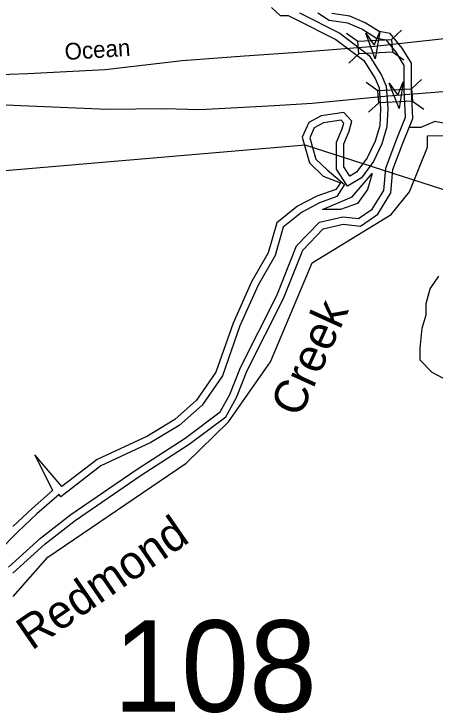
# Model space of a CAD drawing. Extents: x 2104537 to 2336408, y 34176 to 229611.
# Drawn here: x 2309814 to 2311705, y 174977 to 178114 of the extents above; entities that cross this region are included whole.
import ezdxf

# ---------------------------------------------------------------- set-up
doc = ezdxf.new("R2010")
doc.units = 0
for name, color, linetype in [('Exist Boundary Land Use US Army Corps of Engineers', 7, 'Continuous'), ('Exist Hydrographic Buffer Line', 7, 'Continuous'), ('Exist Hydrographic Creek Double Shore', 7, 'Continuous'), ('Exist Hydrographic Creek Single Shore', 7, 'Continuous'), ('Exist Hydrographic River Shore Label', 7, 'Continuous'), ('Exist Road Primary US Divided Attributed', 7, 'Continuous'), ('Exist Road Primary US Label', 7, 'Continuous'), ('Exist Road Primary US Structure Standard Bridge CELL', 7, 'Continuous'), ('Exist Road Secondary Structure Standard Bridge Attributed CELL', 7, 'Continuous'), ('Exist Road Secondary Structure Standard Bridge Number Label', 7, 'Continuous'), ('Exist Utilities Electrical Transmission Line', 7, 'Continuous')]:
    doc.layers.add(name, color=color, linetype=linetype)

msp = doc.modelspace()

# ---------------------------------------------------------------- linework, layer by layer
at = {"layer": 'Exist Boundary Land Use US Army Corps of Engineers'}
msp.add_lwpolyline([(2309810.8, 175500.2), (2309966.7, 175677), (2310587.6, 176098.7), (2310776.8, 176283.3), (2310965.7, 176553.4), (2311152.5, 176997.2), (2311508.7, 177214.8), (2311590.7, 177316.5), (2311671.7, 177516.6), (2311670.7, 177567.4), (2312038.5, 177568.6)], dxfattribs=at)
at = {"layer": 'Exist Hydrographic Buffer Line'}
for points in [[(2311095.8, 178118.8), (2311277.3, 178028), (2311409.6, 177927.1), (2311464.8, 177839.4), (2311485.9, 177790.1), (2311492.4, 177690.3), (2311489.2, 177606.9), (2311466.4, 177531.8), (2311428.2, 177452.3), (2311374.9, 177378.9), (2311312.1, 177341.2), (2311262.8, 177417.8), (2311262.8, 177538.5), (2311288.4, 177599.1), (2311295, 177624.2), (2311283.3, 177637), (2311204.6, 177625.4), (2311162.9, 177603.5), (2311142.7, 177559), (2311169.8, 177462.9), (2311221.2, 177414), (2311297.9, 177348.4), (2311263.6, 177294.8), (2311186.4, 177266), (2311105.1, 177223.9), (2311023.3, 177157.9), (2310986.4, 177029.9), (2310910.7, 176896.7), (2310828.5, 176714.5), (2310750, 176491), (2310658.8, 176358.8), (2310555.3, 176267.8), (2310429, 176190.7), (2310204.2, 176087.1), (2310024.5, 175948), (2310016.7, 175957.2), (2309917, 175870.3), (2309831.4, 175790.6), (2309741.6, 175700.7)], [(2309789, 175631.8), (2309933.6, 175761.8), (2310069.4, 175867.5), (2310362.6, 176068.1), (2310582.6, 176210.9), (2310739.9, 176328.3), (2310783.1, 176406.6), (2310830.6, 176528.4), (2310994.5, 176850.5), (2311082.8, 177072.9), (2311186.4, 177179.9), (2311290.8, 177204.2), (2311361.6, 177196.1), (2311423.4, 177238.9), (2311475.2, 177321.8), (2311483.8, 177422.8), (2311530.3, 177546.7), (2311572.4, 177650.8), (2311566.8, 177775.6), (2311566.8, 177883.5), (2311531, 177942.3), (2311486.5, 177996.7), (2311441.7, 178004.6), (2311375.7, 178045.4), (2311313.3, 178072.6), (2311230.2, 178084.9), (2311179, 178117.8)]]:
    msp.add_lwpolyline(points, dxfattribs=at)
msp.add_lwpolyline([(2311199.5, 177236.6), (2311333.6, 177293.3), (2311387.3, 177355.9), (2311423, 177397.6), (2311402.2, 177326.1), (2311357.5, 177263.4), (2311280, 177236.6)], close=True, dxfattribs=at)
at = {"layer": 'Exist Hydrographic Creek Double Shore'}
for points in [[(2310970.8, 178143.2), (2311009.6, 178107.4), (2311045.3, 178107.4), (2311081.1, 178089.5)], [(2309808.6, 175605.4), (2309954.7, 175736.6), (2310088.8, 175841), (2310380.8, 176040.8), (2310601.3, 176183.9), (2310765.2, 176306.2), (2310812.9, 176392.7), (2310860.6, 176514.9), (2311024.5, 176837), (2311110.9, 177054.7), (2311203.3, 177150.1), (2311292.7, 177171), (2311370.1, 177162.1), (2311447.6, 177215.7), (2311507.2, 177311.2), (2311516.2, 177415.5), (2311560.8, 177534.8), (2311605.5, 177645.2), (2311599.6, 177776.4), (2311599.6, 177892.7), (2311557.9, 177961.3), (2311504.2, 178026.9), (2311453.6, 178035.8), (2311391, 178074.6), (2311322.5, 178104.4), (2311242, 178116.3)], [(2311081.1, 178089.5), (2311259.9, 178000), (2311385, 177904.6), (2311435.7, 177824.1), (2311453.6, 177782.3), (2311459.5, 177689.9), (2311456.6, 177612.3), (2311435.7, 177543.8), (2311399.9, 177469.2), (2311352.3, 177403.6), (2311322.5, 177385.7), (2311295.6, 177427.5), (2311295.6, 177531.8), (2311319.5, 177588.5), (2311331.4, 177633.2), (2311295.6, 177672), (2311194.3, 177657.1), (2311137.7, 177627.3), (2311107.9, 177561.7), (2311140.7, 177445.4), (2311203.3, 177385.7), (2311280.7, 177355.9), (2311259.9, 177326.1), (2311173.5, 177296.2), (2311087, 177251.5), (2310994.7, 177177), (2310955.9, 177042.8), (2310881.4, 176911.6), (2310798, 176726.7), (2310720.5, 176506), (2310634.1, 176380.8), (2310535.8, 176294.3), (2310413.6, 176219.7), (2310187.1, 176115.3), (2310029.2, 175993.1), (2309907, 176136.2), (2309987.4, 175975.2), (2309895.1, 175894.7), (2309808.6, 175814.2)]]:
    msp.add_lwpolyline(points, dxfattribs=at)
at = {"layer": 'Exist Hydrographic Creek Single Shore'}
for points in [[(2311763.5, 177619.8), (2311703.9, 177631.7), (2311641.3, 177604.9), (2311590.6, 177604.9)], [(2311793.3, 176450.8), (2311692, 176504.5), (2311638.3, 176561.2), (2311638.3, 176614.8), (2311647.3, 176704.3), (2311665.1, 176763.9), (2311665.1, 176814.6), (2311683, 176880.2), (2311721.8, 176936.9)]]:
    msp.add_lwpolyline(points, dxfattribs=at)
at = {"layer": 'Exist Road Primary US Divided Attributed'}
for points in [[(2312835.8, 177929.6), (2312665.5, 177980), (2312509.2, 178008.9), (2312364.9, 178028), (2312238, 178035), (2312088.5, 178033.2), (2311881.1, 178017.6), (2311434.2, 177968.7)], [(2311434.2, 177968.7), (2311110.9, 177943.4), (2310849.4, 177924.5), (2310569.5, 177903.7), (2310222.9, 177862.8), (2309875.7, 177845), (2309544.9, 177833), (2309372.1, 177836), (2308910.2, 177858.4), (2308015.4, 177923.2), (2307660.7, 177938.9), (2307299.2, 177938.9), (2307028, 177928.4), (2306796.5, 177911.3), (2306401.9, 177871.3)], [(2306466.9, 177783.3), (2306739.3, 177803.2), (2306943.5, 177821.1), (2307116.3, 177830), (2307424.3, 177848.4), (2307664.2, 177845), (2307973.7, 177829.3), (2308783.6, 177770.4), (2309395.9, 177724.2), (2309844.4, 177703.3), (2310233.3, 177686.9), (2310487.8, 177689.7), (2310649, 177685.4), (2310984.2, 177703.3), (2311152.6, 177713.7), (2311495.3, 177746.5)], [(2311495.3, 177746.5), (2311931.8, 177780.8), (2312170.2, 177791.3)]]:
    msp.add_lwpolyline(points, dxfattribs=at)
at = {"layer": 'Exist Road Primary US Structure Standard Bridge CELL'}
for p, q in [((2311306.9, 178028.3), (2311358.7, 177991.8)), ((2311509.5, 177999.3), (2311555.1, 178040.7)), ((2311317.5, 177894), (2311363.1, 177935.5)), ((2311513.9, 177944.2), (2311565.6, 177907.7)), ((2311396.3, 177807.6), (2311448.1, 177771.1)), ((2311598.9, 177778.6), (2311644.5, 177820)), ((2311406.9, 177673.3), (2311452.5, 177714.8)), ((2311603.3, 177723.5), (2311655, 177687))]:
    msp.add_line(p, q, dxfattribs=at)
for points in [[(2311358.7, 177991.8), (2311509.5, 177999.5), (2311513.9, 177943.2), (2311363.1, 177935.5)], [(2311448.1, 177771.1), (2311598.9, 177778.8), (2311603.3, 177722.5), (2311452.5, 177714.8)]]:
    msp.add_lwpolyline(points, close=True, dxfattribs=at)
at = {"layer": 'Exist Road Secondary Structure Standard Bridge Attributed CELL'}
for points in [[(2311457.4, 178033.2), (2311436.9, 177913), (2311394.5, 178027.3), (2311431.2, 177973.7)], [(2311562.3, 177810.3), (2311544.2, 177689.7), (2311499.6, 177803.2), (2311537.3, 177750.3)]]:
    msp.add_lwpolyline(points, close=True, dxfattribs=at)
at = {"layer": 'Exist Utilities Electrical Transmission Line'}
msp.add_lwpolyline([(2314794.1, 176492.6), (2313629.2, 176461.9), (2313568.7, 176471.7), (2312517.4, 177077.1), (2311122.4, 177525.4), (2307166.7, 177187), (2306594.7, 177130.3), (2306255.8, 177100.8), (2305919, 177071.4), (2305848.8, 177070.9), (2305772.1, 177076.4)], dxfattribs=at)

# ---------------------------------------------------------------- texts
at = {"layer": 'Exist Hydrographic River Shore Label'}
for s, rotation, p in [('Creek', 65.5453, (2311097.6, 176298.2)), ('Redmond', 34.5528, (2309893.2, 175255.2))]:
    msp.add_text(s, height=150, rotation=rotation, dxfattribs=at).set_placement(p)
at = {"layer": 'Exist Road Primary US Label'}
msp.add_text('Ocean ', height=75, rotation=3.8031, dxfattribs=at).set_placement((2310043.7, 177907.1))
at = {"layer": 'Exist Road Secondary Structure Standard Bridge Number Label'}
msp.add_text('108', height=410.1, dxfattribs=at).set_placement((2310259.6, 174983))

doc.saveas('drawing.dxf')
